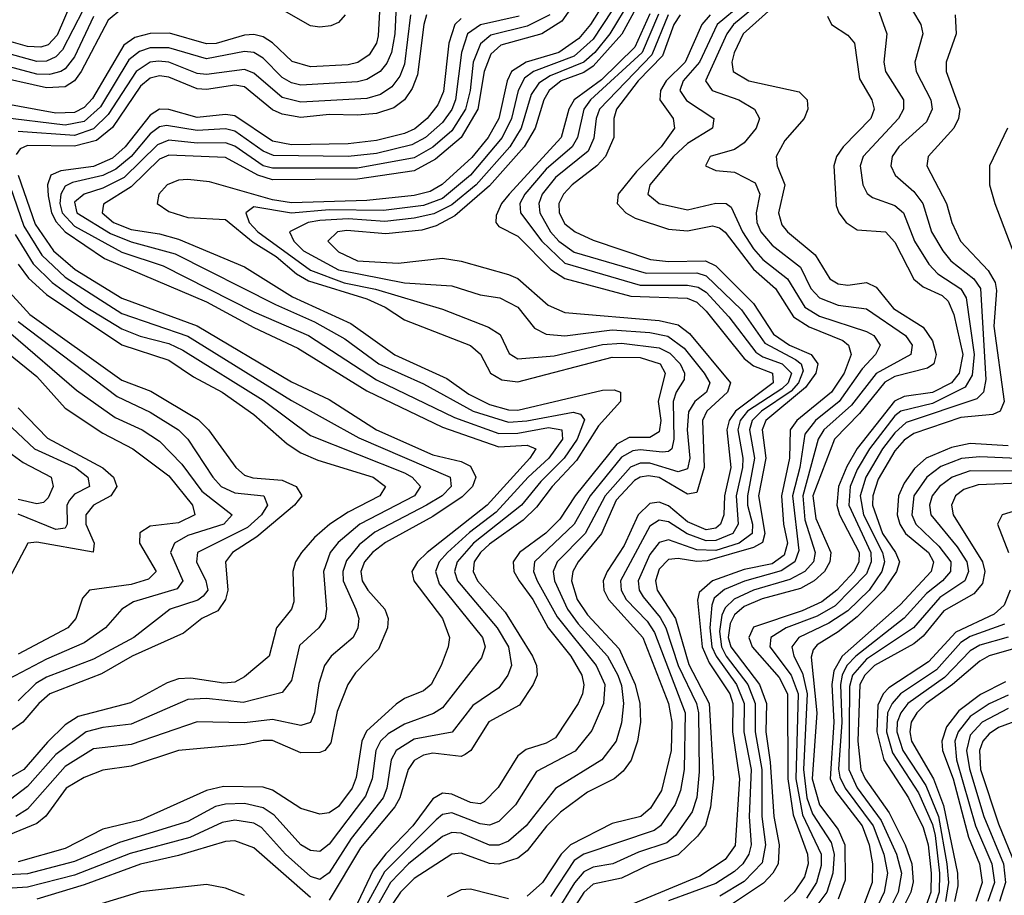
# Model space of a CAD drawing. Header units: inches. Extents: x 501365 to 657855, y 482276 to 547543.
# Tile 615 of 656: x 602593 to 604682, y 512883 to 514740. Entities that reach past the tile are written whole.
import ezdxf

# ---------------------------------------------------------------- set-up
doc = ezdxf.new("R2010")
doc.units = ezdxf.units.IN
doc.header["$MEASUREMENT"] = 0
doc.layers.add('A6501', color=7, linetype='Continuous')

msp = doc.modelspace()

# ---------------------------------------------------------------- linework, layer by layer
at = {"layer": 'A6501', "color": 5}
for points, elevation in [([(602732.8, 514847.2), (602672.9, 514707.1), (602653.5, 514686.5), (602638.5, 514681.5), (602610, 514683), (602550, 514700.2)], 3420), ([(603947.2, 514850), (603870.5, 514709.5), (603810, 514641.4), (603790, 514628.2), (603742.1, 514610), (603716.9, 514590), (603705.1, 514570), (603686.6, 514510), (603663.7, 514470), (603590, 514387.8), (603516.4, 514323.6), (603477.1, 514302.9), (603446.3, 514293.7), (603370, 514285.4), (603287.5, 514292.5), (603267.8, 514290), (603247.2, 514270), (603270, 514247.7), (603310, 514228.7), (603396.4, 514223.6), (603490, 514233.9), (603530, 514227.7), (603630, 514199.6), (603650, 514191), (603714.6, 514134.6), (603750, 514118.7), (603950, 514101.7), (603990, 514092.8), (604014.5, 514074.5), (604101.5, 513970), (604095.2, 513950), (604051.3, 513910), (604042.2, 513890), (604045.2, 513790), (604030, 513737.4), (604010, 513733.8), (603950, 513769.2), (603927.6, 513772.4), (603910, 513770), (603897.4, 513762.6), (603859, 513721), (603827.3, 513650), (603778.3, 513590), (603767, 513570), (603764, 513550), (603775.8, 513510), (603797.7, 513477.7), (603865.4, 513405.4), (603899, 513330), (603908.7, 513290), (603910.2, 513250), (603904.1, 513210), (603890.4, 513169.6), (603873.5, 513146.5), (603854.2, 513130), (603798, 513102), (603740.5, 513059.5), (603710.7, 513029.3), (603670, 512977), (603650, 512961.7), (603610, 512948.7), (603590, 512950.5), (603530, 512972.3), (603510, 512970), (603430, 512919), (603401, 512890), (603370, 512844)], 3780), ([(604383.3, 514850), (604432.9, 514710), (604426.5, 514650), (604430.1, 514630), (604468.2, 514570), (604468.5, 514550), (604457.6, 514530), (604382.9, 514450), (604376.7, 514430), (604382, 514390), (604391.2, 514371.2), (604402.7, 514362.7), (604450, 514345.8), (604468.3, 514330), (604491.8, 514270), (604521.7, 514221.7), (604541.2, 514201.2), (604590, 514168.8), (604601, 514150), (604617.9, 514030), (604613.7, 513986.3), (604599.1, 513960.9), (604530, 513925.8), (604462.7, 513910), (604450, 513899.8), (604396.4, 513830), (604370, 513786.3), (604355, 513750), (604352.1, 513710), (604398.9, 513610), (604400, 513590), (604390, 513564.8), (604323.1, 513496.9), (604284.8, 513475.2), (604219.6, 513450), (604187.1, 513430), (604184.7, 513410), (604230, 513350), (604244.5, 513310), (604240, 513130), (604253.9, 513053.9), (604293.8, 512970), (604293.6, 512946.4), (604283.6, 512910), (604262.8, 512877.2)], 4040), ([(602750, 514803.9), (602684.4, 514675.6), (602670, 514660.8), (602650, 514652.2), (602630, 514651.4), (602550, 514673)], 3440), ([(603780.6, 514790), (603743.3, 514736.6), (603701.1, 514710), (603614.4, 514685.6), (603593.1, 514666.9), (603578.4, 514630), (603565, 514550), (603530, 514489.8), (603475.8, 514444.2), (603430, 514419.6), (603310, 514401.6), (603130, 514400.3), (603098.9, 514410), (603030, 514447.5), (602910, 514452.8), (602890, 514444.1), (602830, 514385.4), (602771.3, 514348.7), (602768.7, 514330), (602792.4, 514310), (602830, 514295.1), (602890, 514285.7), (602930, 514274.2), (603070, 514215.7), (603172.1, 514152.1), (603295.6, 514095.6), (603389.2, 514029.2), (603499.3, 513979.3), (603545.9, 513945.9), (603590, 513923.8), (603630, 513912.5), (603650, 513911.7), (603830, 513954.1), (603854.6, 513954.6), (603867.7, 513950), (603868.2, 513930), (603821.6, 513878.5), (603774.6, 513805.4), (603723, 513750), (603690, 513705.9), (603661.6, 513678.4), (603590, 513627.8), (603570.6, 513610), (603557.7, 513590), (603555.2, 513570), (603564.6, 513550), (603623.4, 513483.4), (603681.5, 513390), (603689.8, 513370), (603690.9, 513350), (603683, 513330), (603653.7, 513286.3), (603588.9, 513251.1), (603550.2, 513189.8), (603538.4, 513181.6), (603530, 513177.6), (603470, 513184.7), (603450, 513180.4), (603430, 513168.6), (603417.5, 513150), (603399.8, 513090), (603389.1, 513070.9), (603316.5, 512983.5), (603250, 512872.7)], 3680), ([(603841.6, 514790), (603804.6, 514730), (603779.7, 514700.3), (603737.1, 514670), (603667.5, 514650), (603636.4, 514630), (603627.3, 514610), (603609.9, 514530), (603587, 514490), (603552.6, 514447.4), (603489.9, 514390.1), (603464.2, 514375.8), (603430, 514366.8), (603330, 514356.5), (603170, 514351.8), (603130, 514358.1), (602996.2, 514396.2), (602950, 514400.7), (602930, 514399.4), (602906.1, 514390), (602888.9, 514370), (602885.1, 514350), (602910, 514333.1), (602950, 514320.2), (603030, 514316.3), (603088.4, 514268.4), (603137.8, 514237.8), (603180.9, 514200.9), (603205.8, 514185.8), (603330, 514147.6), (603368.4, 514130), (603410, 514103.7), (603550, 514048.8), (603570.7, 514030.7), (603591.9, 513990), (603616.1, 513976.1), (603650, 513972.1), (603850, 514024.1), (603910, 514023.6), (603952.3, 514010), (603962.5, 513990), (603947.5, 513930), (603953.2, 513890), (603950, 513865.8), (603930, 513854), (603886.2, 513853.8), (603860.3, 513839.7), (603772.1, 513730), (603739.2, 513680.8), (603709.2, 513650.8), (603653.8, 513610), (603640.6, 513590), (603641.5, 513570), (603652.9, 513550), (603681.8, 513510), (603714.4, 513450), (603762.4, 513390), (603785.9, 513350), (603790.5, 513329.5), (603787.6, 513310), (603778.1, 513290), (603730, 513217.1), (603710, 513205.6), (603667.6, 513192.4), (603650, 513178.9), (603608.7, 513111.3), (603579, 513081), (603570, 513076.7), (603550, 513079.6), (603510, 513097.5), (603490, 513099.8), (603470, 513087.8), (603427.6, 513030), (603370, 512971.2), (603343.6, 512936.4), (603283.2, 512810)], 3720), ([(603870, 514790.5), (603810, 514698.7), (603770, 514662.3), (603683.4, 514630), (603664, 514616), (603651.2, 514590), (603636.8, 514530), (603617.1, 514490), (603549.6, 514410.4), (603490, 514360.5), (603450, 514345.8), (603364.9, 514335.1), (603250, 514336.5), (603169.8, 514329.8), (603090, 514342.9), (603073, 514330), (603080.4, 514310), (603098.8, 514290), (603210, 514208.5), (603281.7, 514181.7), (603348.5, 514168.5), (603490, 514125.7), (603588, 514088), (603612.6, 514072.6), (603631.9, 514031.9), (603650, 514020.5), (603726.9, 514026.9), (603830, 514051), (603870, 514053.8), (603950, 514043.8), (603972.7, 514032.7), (603994.4, 514010), (604003.6, 513990), (604003, 513977), (603986.1, 513950), (603979.9, 513930), (603981.4, 513850), (603976.6, 513830), (603970, 513824), (603957.1, 513822.9), (603910, 513828), (603894.4, 513825.6), (603870, 513811.8), (603803.7, 513730), (603769.6, 513670), (603685.8, 513590), (603683.3, 513570), (603691.3, 513550), (603733.4, 513473.4), (603816.3, 513370), (603834.7, 513330), (603831.7, 513290), (603807.2, 513232.8), (603771.5, 513188.5), (603690, 513145.5), (603645.4, 513074.6), (603610, 513039.4), (603590, 513031.8), (603570, 513034.5), (603510, 513057.8), (603490, 513054.1), (603477.1, 513042.9), (603367.4, 512932.6), (603324.7, 512855.3)], 3740), ([(603890, 514783.9), (603845.4, 514710), (603813.3, 514670), (603790.3, 514649.7), (603718.9, 514621.1), (603694.4, 514605.6), (603678.6, 514581.4), (603657, 514510), (603633.4, 514470), (603561.9, 514390), (603510, 514347), (603471.6, 514328.4), (603430, 514319), (603368.2, 514311.8), (603290, 514317.3), (603230, 514314.2), (603205.1, 514310), (603165.6, 514290), (603175.3, 514270), (603195.3, 514250), (603270, 514209.3), (603410, 514181.7), (603510, 514175.2), (603570, 514156.7), (603612.3, 514150), (603650, 514130.1), (603685.7, 514085.7), (603710, 514073), (603750, 514069.4), (603850, 514082.3), (603930, 514076.7), (603968.7, 514068.7), (604003.3, 514043.3), (604045.5, 513990), (604057.1, 513970), (604050.3, 513950), (604025.3, 513930), (604012, 513908), (604009.3, 513870), (604015.3, 513810), (604010, 513787.1), (603990, 513780.8), (603930, 513799.2), (603910, 513799.3), (603889, 513791), (603835.1, 513730), (603793, 513650), (603733.3, 513590), (603725.1, 513570), (603728, 513550), (603755.7, 513490), (603778.4, 513458.5), (603840.4, 513390), (603862.3, 513350), (603870, 513327.8), (603874.6, 513290), (603870, 513248.6), (603859.1, 513210), (603828.5, 513170), (603730.2, 513109.8), (603668.1, 513030), (603630, 512997.9), (603610, 512989.5), (603590, 512989.6), (603530, 513015.1), (603510, 513015.9), (603490, 513007.4), (603418.4, 512950), (603380, 512910), (603335.1, 512830)], 3760), ([(604126.2, 514773.8), (604073.2, 514730), (604035.7, 514650), (604001, 514610), (603994, 514590), (604008.3, 514568.3), (604065.8, 514530), (604063.3, 514510), (604010, 514477.6), (603980.2, 514450), (603930.4, 514390), (603926.1, 514370), (603950.1, 514350.1), (604010, 514336.7), (604070, 514350.6), (604092.1, 514350), (604102.6, 514342.6), (604126.7, 514290), (604150, 514253.7), (604170, 514231.6), (604222, 514190), (604258.8, 514130), (604290, 514111.3), (604390, 514078.4), (604405.5, 514070), (604419, 514050), (604408.6, 514030), (604380.4, 513999.6), (604332, 513930), (604281.5, 513890), (604259.1, 513860.9), (604248.2, 513790), (604232.5, 513730), (604246.1, 513613.9), (604237.7, 513590), (604209, 513571), (604131, 513549), (604088.5, 513531.5), (604066.9, 513513.1), (604061.4, 513498.6), (604057.4, 513450), (604061.9, 513410), (604070.6, 513390), (604113.7, 513330), (604130.1, 513290), (604129.7, 513230), (604145.1, 513150), (604140.6, 513050), (604144.9, 512990), (604140.2, 512970), (604127.8, 512950), (604110, 512933.8), (604070, 512908.2), (603970, 512871)], 3940), ([(604163.9, 514776.1), (604107.7, 514730), (604093.4, 514710), (604048.6, 514610), (604062.4, 514590), (604118.8, 514570), (604152.3, 514550), (604162.5, 514530), (604155.4, 514510), (604130, 514478.8), (604110, 514464.6), (604058.2, 514450), (604048.3, 514430), (604070, 514420.1), (604110, 514416.3), (604153.9, 514393.9), (604163.4, 514370), (604155.9, 514330), (604157.5, 514310), (604165.8, 514290), (604190, 514261.5), (604250, 514214.9), (604272, 514170), (604290, 514150.1), (604330, 514134.7), (604390, 514127), (604472.2, 514070), (604486.5, 514050), (604483.9, 514030), (604410, 513989.4), (604357.8, 513922.2), (604299.1, 513870), (604287.1, 513850), (604254.4, 513730), (604258.9, 513678.9), (604281.2, 513610), (604277.5, 513590), (604259.3, 513570), (604227.4, 513552.6), (604149.9, 513530.1), (604108.8, 513511.2), (604090, 513492.7), (604082.9, 513477.1), (604077.8, 513442.2), (604082, 513410), (604092.1, 513390), (604138.3, 513330), (604153.9, 513290), (604153.3, 513230), (604167.6, 513150), (604167.8, 513050), (604175.7, 512990), (604168.3, 512951.7), (604130, 512912.3), (604078.6, 512881.4)], 3960), ([(604469.6, 514789.6), (604505.3, 514730), (604509, 514710), (604492, 514650), (604495.5, 514630), (604526.6, 514570), (604528.8, 514550), (604516.9, 514523.1), (604458.1, 514470), (604444.4, 514450), (604441.4, 514430), (604450.5, 514410), (604490, 514375.2), (604509, 514350), (604527.5, 514290), (604551.6, 514250), (604568.7, 514228.7), (604617.8, 514190), (604631.5, 514170), (604643.3, 513976.7), (604637.7, 513950), (604623.9, 513936.1), (604474.3, 513885.7), (604450, 513863.9), (604423.8, 513830), (604388.4, 513770), (604376.3, 513730), (604383.4, 513690), (604423.9, 513610), (604427.8, 513590), (604422.4, 513570), (604395.2, 513530), (604350, 513486.3), (604310, 513460), (604246.1, 513430), (604231.4, 513410), (604235.8, 513390), (604254.2, 513354.2), (604264.1, 513310), (604256.2, 513150), (604263, 513090), (604275.5, 513055.5), (604314.9, 512994.9), (604321.1, 512970), (604318.4, 512930), (604305.4, 512890), (604275.8, 512850)], 4060), ([(602810, 514763.2), (602781, 514739), (602723.9, 514630), (602709.7, 514610.3), (602690, 514597.3), (602650, 514595.1), (602530, 514622.3)], 3480), ([(603718.2, 514750), (603670, 514725.9), (603593.1, 514706.9), (603571.1, 514688.9), (603555.3, 514650), (603549.2, 514590), (603539, 514550), (603510, 514504.2), (603470, 514469.8), (603430, 514446.9), (603310, 514425.3), (603130, 514424.7), (603110, 514430.1), (603050, 514471.3), (603030, 514478.4), (602970, 514477.8), (602910, 514484.4), (602885.4, 514474.6), (602814.7, 514405.3), (602770, 514382.7), (602730, 514370), (602710, 514353.2), (602714.9, 514330), (602786.2, 514286.2), (602830, 514268.9), (602923.4, 514243.4), (603136.2, 514136.2), (603219.1, 514099.1), (603283.4, 514063.4), (603355.2, 514010), (603450, 513967.9), (603555.5, 513910), (603630, 513886.7), (603669.5, 513889.5), (603767.6, 513907.6), (603783.3, 513903.2), (603791.3, 513891.3), (603775.7, 513850), (603748.4, 513810), (603699.2, 513760.8), (603657.8, 513710), (603555.8, 513630), (603521.4, 513590), (603515.9, 513570), (603521.9, 513550), (603606.6, 513450), (603630.2, 513410), (603636.5, 513370), (603629, 513350), (603610, 513322.7), (603554.5, 513285.5), (603511.1, 513228.9), (603430, 513213.9), (603391.8, 513190), (603381.6, 513170), (603372.5, 513110), (603364.3, 513090), (603296.3, 513003.7), (603250, 512930.9), (603238.1, 512921.9), (603230, 512916.8), (603210, 512922.9), (603157.3, 512970), (603106.7, 513026.7), (603090, 513035.8), (603050, 513042.1), (603022.9, 513037.1), (602954.2, 513005.8), (602828, 512972), (602710, 512925.6), (602610, 512900.2), (602543.9, 512896.1)], 3660), ([(603357.5, 514770), (603354.2, 514705.8), (603350, 514689.9), (603334.6, 514665.4), (603310.6, 514649.4), (603290, 514644), (603210, 514639.6), (603171.2, 514651.2), (603130, 514691.1), (603110, 514703.4), (603090, 514708.5), (603070, 514707.2), (603010, 514689.7), (602990, 514689), (602911.2, 514711.2), (602870, 514710.7), (602837.9, 514702.1), (602814.5, 514685.5), (602747.6, 514572.4), (602730, 514553.4), (602710, 514542.9), (602670, 514541.5), (602550, 514563.4)], 3520), ([(603391.8, 514770), (603389.2, 514710), (603382.3, 514670), (603372.6, 514647.4), (603358.3, 514630), (603330, 514612.8), (603310, 514607.9), (603190, 514601.2), (603170, 514605.7), (603150, 514617.6), (603110, 514658.1), (603090, 514670), (603070, 514672.1), (602990, 514656.5), (602910, 514680.4), (602870, 514680.2), (602847.3, 514672.7), (602825, 514655), (602764.6, 514555.4), (602730, 514524.1), (602690, 514516.5), (602550, 514533.1)], 3540), ([(603456.1, 514750), (603450.8, 514730), (603437.2, 514622.8), (603426.2, 514593.8), (603410, 514570), (603387, 514553), (603350, 514541.1), (603310, 514537.1), (603250, 514538.9), (603190, 514532.1), (603150, 514539.6), (603130, 514548.9), (603070, 514597.3), (603050, 514601.2), (602990, 514592.1), (602970, 514593.3), (602910, 514618.3), (602890, 514620.8), (602870, 514615.6), (602850, 514599.2), (602790, 514511.3), (602756.1, 514483.9), (602710, 514471.5), (602610, 514473.4), (602594.1, 514465.9), (602586, 514454)], 3580), ([(603422.7, 514750), (603410, 514645.4), (603399.6, 514620.4), (603382.7, 514597.3), (603358.8, 514581.2), (603330, 514572.7), (603190, 514565.3), (603150, 514574.9), (603090, 514626.8), (603070, 514634.4), (602990, 514623.6), (602970, 514625.8), (602910, 514650.1), (602887.9, 514652.1), (602870, 514649.6), (602840.5, 514630), (602781.4, 514538.6), (602750, 514508.1), (602710, 514494.5), (602590, 514502.9)], 3560), ([(603283.8, 514750), (603270, 514733.7), (603253.5, 514726.5), (603230, 514723.8), (603210, 514727), (603144.6, 514764.6)], 3480), ([(603930, 514752.1), (603898.5, 514681.5), (603827.6, 514612.4), (603769.4, 514570), (603758.1, 514550), (603741.8, 514490), (603631.5, 514370), (603615.6, 514350), (603604.3, 514324.3), (603603.6, 514310), (603610, 514301.2), (603650, 514281), (603720.3, 514210), (603750, 514190.8), (603890, 514153.9), (604009.5, 514149.5), (604030, 514140.9), (604050, 514121.7), (604130, 514021.3), (604150, 514006.1), (604190.3, 513990), (604192.1, 513970), (604111.9, 513910), (604098.5, 513890), (604093.5, 513870), (604101.7, 513790), (604088.4, 513730), (604087.2, 513690), (604080.4, 513670), (604070, 513661.8), (604050, 513658.2), (604010, 513675.3), (603970, 513709), (603950, 513716.8), (603930, 513713.9), (603905.6, 513690), (603875.5, 513624.5), (603839.7, 513570), (603831.5, 513550), (603832.3, 513530), (603842.2, 513510), (603915.3, 513430), (603969.9, 513289.9), (603977.1, 513250), (603975.5, 513190), (603954.9, 513105.1), (603931.9, 513068.1), (603910.8, 513050), (603850, 513035.1), (603761.7, 512990), (603742.1, 512970), (603702.7, 512910), (603670, 512881.2)], 3820), ([(603948.7, 514751.3), (603914.1, 514670), (603804.4, 514570), (603790, 514550.2), (603777, 514490), (603765.1, 514470), (603710, 514422.7), (603665, 514370), (603654.5, 514350), (603656.1, 514330), (603700.8, 514270), (603750, 514223.3), (603910, 514176.7), (604010, 514177.2), (604032.9, 514172.9), (604050, 514162.1), (604097.5, 514110), (604155, 514035), (604170, 514025), (604210.8, 514010), (604231, 513990), (604223.7, 513970), (604210, 513956.7), (604137.5, 513910), (604121.9, 513890), (604116.9, 513870), (604127.7, 513810), (604126.9, 513790), (604113.6, 513730), (604117.3, 513670), (604106.1, 513650), (604070, 513635.1), (604050, 513634.8), (604009.7, 513649.7), (603970, 513674.8), (603950, 513678.8), (603930, 513665.8), (603868.2, 513550), (603869.3, 513530), (603880, 513510), (603924.2, 513464.2), (603940.1, 513440.1), (604005.4, 513270), (604003.2, 513150), (603995, 513105), (603984.1, 513075.9), (603952.5, 513030), (603939.3, 513020.7), (603790, 512970.3), (603770, 512957), (603719.6, 512880.4)], 3840), ([(603969.1, 514750), (603934.4, 514665.6), (603823.3, 514550), (603816.1, 514530), (603811.2, 514488.8), (603799.1, 514460.9), (603730, 514404.9), (603701.9, 514370), (603694.5, 514350), (603697.1, 514330), (603719.1, 514290), (603736.9, 514270), (603770, 514247.1), (603922.6, 514202.6), (604030, 514202.9), (604050, 514196.8), (604124.4, 514124.4), (604174, 514054), (604239.2, 514019.2), (604251.1, 514010), (604255.2, 513995.2), (604245.9, 513970), (604230, 513951.8), (604166.8, 513910), (604147.5, 513890), (604141.9, 513870), (604151.9, 513810), (604137.2, 513730), (604137.3, 513710), (604148, 513670), (604147.4, 513650), (604119.9, 513630), (604070, 513614.4), (604030, 513615.6), (603970, 513636.9), (603950, 513631.2), (603930, 513605.9), (603905.5, 513550), (603907.6, 513530), (603915.8, 513515.8), (603952.4, 513472.4), (603964.3, 513450), (603990.1, 513370), (604028.9, 513290), (604033.2, 513270), (604034.9, 513145.1), (604029.9, 513090.1), (604019.9, 513060.1), (603984.3, 513010), (603965.9, 512994.1), (603905.8, 512974.2), (603851.7, 512950), (603810, 512942.5), (603790, 512933.1), (603770.3, 512909.7), (603730, 512844.4)], 3860), ([(603994.7, 514750), (603981.2, 514730), (603957, 514663), (603905.2, 514610), (603859.8, 514550), (603853.8, 514530), (603853.7, 514490), (603836.3, 514450), (603817.9, 514430), (603765.2, 514390), (603746.7, 514370), (603737.3, 514350), (603737.5, 514330), (603750, 514307.3), (603772, 514290), (603810, 514272.3), (603931.3, 514231.3), (603970, 514227.1), (604048.4, 514228.4), (604070, 514218), (604150, 514138.3), (604192.7, 514072.7), (604226.8, 514050), (604272.2, 514030), (604286.9, 514010), (604282.1, 513990), (604260.4, 513959.6), (604176.3, 513890), (604168.3, 513870), (604176, 513810), (604160.8, 513730), (604174, 513650), (604169.1, 513630.9), (604150, 513620.9), (604052, 513592), (604030, 513590.8), (603990, 513597.5), (603970, 513595.2), (603950, 513574.5), (603942.4, 513550), (603945.9, 513530), (603984.5, 513470), (604012.7, 513372.7), (604055.8, 513290), (604065, 513130), (604059.2, 513070), (604048.6, 513031.4), (604031.6, 513008.4), (603990, 512969.1), (603930, 512948), (603870, 512919.4), (603810, 512906.7), (603790, 512888.8), (603743.8, 512816.2)], 3880), ([(604058.1, 514750), (604040.8, 514730), (604005.1, 514650), (603964.8, 514610), (603952.5, 514590), (603951.6, 514570), (603979.9, 514530), (603982.3, 514510), (603954.5, 514470), (603902.2, 514417.8), (603863.3, 514370), (603860.6, 514350), (603879.2, 514330), (603899.2, 514319.2), (603970, 514295.4), (604010, 514292.1), (604063, 514303), (604078.2, 514298.2), (604090, 514289), (604150, 514211), (604196.6, 514170), (604234.7, 514110), (604268.3, 514088.3), (604339.5, 514059.5), (604351.4, 514050), (604357.5, 514030), (604342.1, 513990), (604315.3, 513950), (604241.7, 513890), (604227.7, 513870), (604226.2, 513810), (604209.5, 513730), (604213.8, 513670), (604221.9, 513630), (604215.4, 513604.6), (604190, 513586.2), (604130, 513574), (604063.3, 513550), (604034.6, 513525.4), (604031.3, 513508.7), (604041.4, 513410), (604056.3, 513376.3), (604099.7, 513310), (604106, 513290), (604105.3, 513230), (604120.2, 513130), (604111.5, 512988.5), (604090, 512958.9), (604036.1, 512923.9), (603894.9, 512865.1)], 3920), ([(604195.5, 514770), (604128.4, 514710), (604109.3, 514669.3), (604104.4, 514650), (604106.9, 514630), (604140.2, 514610), (604247.2, 514587.2), (604263.8, 514570), (604265.5, 514550), (604257.5, 514530), (604216.5, 514483.5), (604198.5, 514450), (604200.4, 514430), (604216.4, 514390), (604203.2, 514330), (604210, 514305.1), (604222.3, 514290), (604281.1, 514241.1), (604312, 514190), (604330, 514179.5), (604350, 514176.8), (604390, 514182.8), (604410, 514172.5), (604447.4, 514127.4), (604510, 514087.8), (604530, 514058.5), (604537.7, 514030), (604532.5, 514010), (604519.4, 514000.6), (604450, 513982.9), (604428.8, 513971.2), (604375, 513905), (604321.6, 513850), (604276.2, 513730), (604282.4, 513682.4), (604313.8, 513610), (604312, 513590), (604301, 513570), (604278.9, 513550), (604250, 513533.7), (604168.6, 513511.4), (604130, 513495.3), (604110, 513478.1), (604100.7, 513459.3), (604096.6, 513430), (604101.8, 513410), (604162.7, 513330), (604177.6, 513290), (604176.6, 513230), (604185.7, 513165.7), (604193.1, 513050), (604204.6, 512990), (604202.7, 512950), (604191.2, 512930), (604171, 512909), (604099.2, 512860.8)], 3980), ([(604577.9, 514750), (604579.7, 514710), (604559, 514650), (604559.1, 514630), (604588, 514550), (604585.1, 514530), (604575, 514510), (604520.5, 514450), (604517.8, 514430), (604559.4, 514350), (604571.1, 514310), (604589.5, 514270), (604647.7, 514207.7), (604662.4, 514182.4), (604665.9, 514165.9), (604659.9, 514090), (604681.6, 513930), (604673.5, 513910), (604657.5, 513902.5), (604590, 513896), (604490, 513862.2), (604470, 513848.1), (604450, 513825.7), (604414.5, 513765.5), (604403, 513730), (604402.8, 513710), (604423.7, 513650), (604451.6, 513610), (604459.6, 513590), (604453.4, 513570), (604426.8, 513530), (604370, 513473.4), (604330, 513441.7), (604285.5, 513414.5), (604276.4, 513403.6), (604272.2, 513387.8), (604284.4, 513270), (604274.5, 513130), (604290, 513074.8), (604330, 513022.6), (604343.9, 512990), (604344.6, 512915.4), (604330, 512875.1)], 4080), ([(603653, 514747), (603571, 514729), (603543.5, 514710), (603530.3, 514670), (603518.1, 514570), (603510, 514549.2), (603490, 514522), (603454, 514490), (603425.4, 514474.6), (603350, 514456.3), (603290, 514449.6), (603131.9, 514451.9), (603110, 514461.3), (603050, 514503.7), (603030, 514508.5), (602970, 514504.8), (602904.7, 514515.3), (602890, 514512.5), (602870, 514497.5), (602830, 514449.5), (602797.3, 514422.7), (602770, 514409.6), (602705.3, 514394.7), (602690, 514386.7), (602680.6, 514370), (602678.9, 514350), (602683.5, 514330), (602710, 514302.2), (602810, 514246.6), (602897.6, 514217.6), (603090, 514120.6), (603206.4, 514070), (603350, 513975.9), (603516.1, 513896.1), (603610, 513862.5), (603650, 513862.7), (603715.4, 513875.4), (603743.6, 513870), (603744.6, 513850), (603716, 513810), (603671.9, 513770), (603604.5, 513695.5), (603547.5, 513652.5), (603500.7, 513610), (603483.4, 513590), (603475.5, 513570), (603483.4, 513543.4), (603575.5, 513430), (603580.7, 513410), (603573.2, 513386.8), (603490, 513280.8), (603471.5, 513268.5), (603410, 513246.1), (603374.9, 513225.1), (603359.1, 513210), (603348.6, 513190), (603340.8, 513130), (603326.7, 513093.3), (603250, 512991.3), (603230, 512975.9), (603210, 512977.7), (603190, 512990.3), (603133.3, 513053.3), (603110, 513068.7), (603070, 513077.5), (603030, 513076.6), (603008.9, 513071.1), (602950, 513039.8), (602805, 512995), (602710, 512954.4), (602610, 512928.6), (602510, 512923.9)], 3640), ([(602750, 514746.4), (602710, 514661.4), (602690, 514635.3), (602681, 514630), (602656.5, 514623.5), (602630, 514624.5), (602550, 514645.8)], 3460), ([(603530, 514742.1), (603516.8, 514730), (603503.6, 514690), (603492.4, 514587.6), (603480.5, 514559.5), (603458, 514530), (603431.4, 514508.6), (603410, 514498.4), (603350, 514483.4), (603290, 514476.5), (603170, 514474.4), (603130, 514482.4), (603050, 514535.8), (603030, 514538.7), (602970, 514532.6), (602910, 514549.5), (602890, 514550), (602870, 514537.7), (602817.1, 514470), (602790, 514446), (602750, 514428.5), (602680.5, 514419.5), (602659.5, 514410), (602652.1, 514390), (602653.5, 514366.5), (602661.2, 514330), (602670.9, 514310.9), (602690, 514290.2), (602773.6, 514233.6), (602990, 514141.5), (603090, 514087.1), (603183.4, 514043.4), (603330, 513952.7), (603490, 513875.7), (603610, 513834), (603670, 513837.8), (603688.6, 513830), (603675.7, 513810), (603585.2, 513710), (603458.1, 513610), (603437.2, 513590), (603425.2, 513570), (603429.7, 513550), (603490.5, 513470), (603505.3, 513430), (603502.6, 513410), (603487.7, 513370), (603466, 513330), (603450, 513316.5), (603410, 513300.7), (603391.7, 513288.3), (603328.8, 513231.2), (603319.5, 513210), (603306.9, 513133.1), (603298.6, 513110), (603270, 513071.5), (603250, 513057.6), (603230, 513054.9), (603190, 513067.2), (603130, 513105.7), (603110, 513112.5), (603025.9, 513114.1), (602990, 513105.1), (602850, 513042.5), (602770, 513023.5), (602690, 512982.1), (602590, 512954.2)], 3620), ([(604307.3, 514747.3), (604315.8, 514730), (604350, 514707.3), (604364.6, 514690), (604374.7, 514614.7), (604400.8, 514570), (604406.1, 514550), (604399.2, 514530), (604340.1, 514470), (604326.1, 514450), (604320.7, 514430), (604325.7, 514345.7), (604330.8, 514330), (604346.5, 514310), (604370, 514294.5), (604430.2, 514290.2), (604450, 514268), (604489.9, 514189.9), (604510, 514173), (604550, 514154.7), (604562.9, 514142.9), (604575, 514115), (604593.9, 514030), (604586.5, 513990), (604570, 513970), (604530, 513949.2), (604470, 513941), (604449.3, 513930.7), (604369.7, 513830.3), (604348, 513792), (604330.4, 513750), (604326.7, 513710), (604332.5, 513690), (604374.5, 513610), (604373.6, 513590), (604363.5, 513570), (604326.6, 513530), (604294.8, 513505.2), (604253.6, 513486.4), (604150, 513451.8), (604140.5, 513430), (604147.6, 513410), (604204.7, 513344.7), (604222.4, 513310), (604223.1, 513130), (604234, 513054), (604264.7, 512970), (604266.2, 512950), (604258, 512922), (604236.6, 512890), (604215.1, 512870)], 4020), ([(604688.7, 514510), (604650.6, 514430), (604651, 514390), (604661.7, 514350), (604723.2, 514190)], 4120), ([(602550.5, 514449.5), (602602.2, 514302.2), (602640.3, 514240.3), (602690, 514194), (602810, 514116.5), (602950, 514068.7), (603170, 513932.1), (603312.8, 513852.8), (603506.9, 513770), (603508.5, 513750), (603489.5, 513730), (603456.5, 513710), (603346.9, 513653.1), (603313.7, 513626.3), (603286.7, 513593.3), (603279.2, 513570), (603279.9, 513550), (603306.5, 513490), (603312.5, 513470), (603311, 513450), (603301, 513430), (603254.3, 513390), (603239.9, 513370), (603227.9, 513332.1), (603219, 513270), (603210, 513249.2), (603190, 513243.2), (603130, 513255.5), (603070, 513249), (602970, 513250.8), (602830, 513202.6), (602750, 513193.8), (602690, 513156.3), (602610, 513066), (602585, 513050)], 3560), ([(602590, 514410), (602626.3, 514306.3), (602665.3, 514250), (602711.4, 514210), (602810, 514149.4), (602970, 514090.8), (603170, 513972.2), (603250, 513934.6), (603350.4, 513870.4), (603470, 513816.8), (603530, 513802.7), (603550, 513792.8), (603561.4, 513770), (603553.9, 513750), (603531.8, 513728.2), (603470, 513686.4), (603369.1, 513630.9), (603341.5, 513610), (603324.7, 513590), (603317.2, 513570), (603319.6, 513550), (603331.8, 513530), (603368.2, 513490), (603375, 513470), (603373.6, 513450), (603354.7, 513405.3), (603305.5, 513354.5), (603289.6, 513330.4), (603267.2, 513272.8), (603253.3, 513206.7), (603240.9, 513190), (603230, 513185.6), (603190, 513185.4), (603130, 513211.1), (603110, 513211.1), (603070, 513203.1), (602930, 513189.9), (602830, 513157.2), (602770, 513148.3), (602730, 513133), (602692.3, 513110), (602649, 513051), (602630, 513035.6), (602570, 513010.9)], 3580), ([(602584.1, 514284.1), (602621.8, 514221.8), (602662.4, 514182.4), (602732, 514132), (602810, 514084.3), (602848.8, 514068.8), (602910, 514052.9), (602939.2, 514039.2), (603110, 513933.2), (603210, 513858.2), (603410, 513778.8), (603425.9, 513770), (603443.7, 513750), (603431, 513730), (603314.7, 513670), (603269.1, 513630.9), (603251.7, 513610), (603237.7, 513570), (603244.2, 513490), (603241.7, 513470), (603227.7, 513450), (603187.2, 513412.8), (603170, 513338.5), (603150, 513313.4), (603067.8, 513292.2), (602990, 513300.1), (602950, 513298.3), (602830, 513246), (602770, 513239.2), (602734.2, 513230), (602670, 513181.3), (602610, 513113.6), (602573.7, 513086.3)], 3540), ([(602590, 514221.4), (602611.9, 514191.9), (602650, 514157.1), (602810, 514050.6), (602910, 514017.8), (602962.4, 513982.4), (603022.9, 513950), (603090, 513902.7), (603160.5, 513840.5), (603190, 513821), (603225.8, 513805.8), (603343.3, 513770), (603369.6, 513750), (603357.5, 513730), (603290, 513695.5), (603251.4, 513670), (603218.5, 513641.5), (603191.1, 513610), (603178.2, 513590), (603172.6, 513570), (603175, 513505.1), (603170, 513490), (603138, 513450), (603122.9, 513390), (603070, 513346), (603050, 513334.7), (603026.8, 513333.2), (602956.5, 513343.5), (602930, 513342), (602906.3, 513333.7), (602828.8, 513291.2), (602717.7, 513262.3), (602690, 513244.2), (602652.2, 513207.8), (602601.9, 513150), (602550, 513120.2)], 3520), ([(602557.5, 514177.5), (602614.7, 514114.7), (602810, 513975.5), (602871.8, 513951.8), (602972.2, 513892.2), (602993.6, 513870), (603051.6, 513790), (603070, 513773.7), (603088.3, 513768.3), (603150, 513763.2), (603180.1, 513750), (603191.9, 513730), (603176.1, 513710), (603096.7, 513643.3), (603045.2, 513610), (603029.7, 513590.3), (603035.2, 513530), (603030, 513510), (603013.9, 513486.1), (602979.8, 513470), (602941, 513439), (602832.3, 513390), (602767.3, 513352.7), (602657.4, 513310), (602634.2, 513290), (602600.3, 513250), (602570, 513228.8)], 3480), ([(602590, 514099.8), (602800.5, 513940.5), (602870, 513907.3), (602930.1, 513870), (602950.4, 513850), (603002.8, 513770), (603021.1, 513750), (603050, 513736.2), (603111.4, 513730), (603119.1, 513710), (603106.1, 513690), (603076.7, 513663.3), (602970.5, 513610), (602968.3, 513590), (602988.2, 513550), (602992.7, 513530), (602982.9, 513517.1), (602971.2, 513508.8), (602912.5, 513490), (602835.5, 513430), (602750, 513383.6), (602650, 513345.7), (602627.8, 513332.2), (602590, 513295.1)], 3460), ([(602574.5, 514074.5), (602714.1, 513954.1), (602796.1, 513896.1), (602853.3, 513870), (602890, 513845.8), (602937.2, 513797.2), (602979.8, 513739.8), (603044, 513690), (603026.7, 513670), (602950, 513645.8), (602921.8, 513630), (602913.3, 513610), (602939.2, 513550), (602927.2, 513532.8), (602834.6, 513505.4), (602810.1, 513490), (602775.7, 513450), (602730, 513418.3), (602650, 513384.1), (602570, 513341.2)], 3440), ([(602570, 514032.3), (602630, 513983.1), (602690, 513916.2), (602770, 513863.1), (602833.5, 513830), (602910, 513772.6), (602960.1, 513710), (602964.8, 513690), (602930, 513672.8), (602870, 513666.1), (602848.4, 513651.6), (602847.6, 513630), (602882.6, 513570), (602866.9, 513553.1), (602830, 513542.4), (602741.7, 513530), (602726.6, 513513.4), (602712.2, 513470), (602695.4, 513450), (602590, 513394.7)], 3420), ([(602590, 513916.8), (602652.5, 513852.5), (602770, 513789.7), (602792.1, 513770), (602799.5, 513750), (602786.5, 513730), (602749.7, 513710), (602733.5, 513690), (602733.4, 513670), (602751.6, 513630), (602749.5, 513610.5), (602630, 513631.9), (602610.5, 513629.5), (602570, 513551.9)], 3380), ([(602565.4, 513885.4), (602624.7, 513830), (602711.6, 513790), (602738.2, 513770), (602741.5, 513750), (602710, 513733.9), (602699, 513721), (602693.1, 513710), (602694.2, 513670), (602690, 513661.3), (602670, 513658.4), (602590, 513691.2)], 3360), ([(604690, 513836.4), (604610, 513840.8), (604570, 513832.6), (604516.6, 513810), (604491.9, 513788.1), (604470, 513757.3), (604457.5, 513730), (604454.9, 513690), (604460.4, 513670), (604472.8, 513650), (604521.5, 513610), (604532, 513590), (604527.1, 513570), (604461, 513499), (604338.5, 513390), (604320.8, 513359.2), (604316.3, 513330), (604320.5, 513250), (604312.5, 513130), (604323.7, 513103.7), (604380.4, 513030), (604395.4, 512990), (604402.5, 512950), (604402.1, 512910), (604379.2, 512850)], 4120), ([(602570, 513823.4), (602600.9, 513800.9), (602660.3, 513770), (602664.7, 513750), (602654, 513726), (602643.7, 513716.2), (602630, 513713.4), (602590, 513722.3)], 3340), ([(604710, 513809.4), (604630, 513812.8), (604591, 513809), (604547.5, 513792.5), (604517.5, 513770), (604490, 513730), (604486.3, 513690), (604494.5, 513670), (604543.1, 513623.1), (604568.4, 513590), (604567.8, 513570), (604551.2, 513550), (604516.9, 513523.1), (604469.5, 513470.5), (604367.1, 513390), (604348.1, 513370), (604338.5, 513350), (604334.8, 513330), (604337.8, 513250), (604330.4, 513150.5), (604333.3, 513133.3), (604344.2, 513110), (604403.7, 513030), (604426.4, 512970), (604434.7, 512930), (604427, 512890), (604402.3, 512837.7)], 4140), ([(604710, 513782.5), (604610, 513783), (604571.2, 513770), (604544.7, 513750), (604529.4, 513730), (604523.3, 513710), (604526.5, 513690), (604582.3, 513622.3), (604602.5, 513590), (604605.9, 513570), (604598.7, 513550), (604545.6, 513514.4), (604489.7, 513450.3), (604390, 513383.9), (604360.1, 513350), (604354, 513326), (604352, 513150), (604370, 513110.9), (604421.2, 513041.3), (604453.6, 512970), (604464.3, 512930), (604456.8, 512890), (604427.5, 512830)], 4160), ([(604750, 513758.1), (604626.5, 513753.5), (604596.3, 513743.7), (604578.5, 513730), (604570, 513710), (604573.5, 513690), (604636.2, 513590), (604640.7, 513570), (604636.1, 513543.9), (604617.7, 513522.3), (604553.8, 513486.2), (604510, 513432.8), (604490, 513416.2), (604407.1, 513370), (604386.1, 513350), (604376, 513330), (604371.1, 513210), (604377.9, 513150), (604387.3, 513130), (604438.2, 513058.2), (604471.9, 512990), (604486, 512950), (604488.5, 512911.5), (604484, 512890), (604454.1, 512830)], 4180), ([(604710, 513700.1), (604677.8, 513690), (604667.4, 513670), (604690.9, 513610)], 4220), ([(604694.8, 513530), (604681.5, 513498.5), (604660.7, 513479.3), (604579.1, 513440.9), (604521.6, 513378.4), (604437.2, 513322.8), (604425.2, 513310), (604413.7, 513286.3), (604411.4, 513230), (604426.7, 513170), (604478.9, 513090), (604510, 513026.8), (604520.4, 512990), (604527, 512930), (604526.3, 512890), (604511.8, 512850)], 4220), ([(604682.2, 513457.8), (604610, 513432), (604590, 513418.9), (604538.6, 513361.4), (604462.2, 513310), (604444, 513290), (604434.2, 513270), (604432.2, 513230), (604444.9, 513184.9), (604499.9, 513100.1), (604530, 513033.4), (604535.8, 513010), (604544.5, 512930), (604544.1, 512890), (604530.9, 512850)], 4240), ([(604690, 513430.6), (604630, 513413.4), (604610, 513401.2), (604555, 513345), (604477.4, 513290), (604462.4, 513270), (604454.6, 513250), (604454.2, 513230), (604466.9, 513190), (604516, 513116), (604542.8, 513050), (604560.1, 512950), (604563.8, 512910), (604557.2, 512870)], 4260), ([(604711.5, 513408.5), (604650, 513391), (604630, 513379.5), (604572.2, 513330), (604516.2, 513290), (604496.6, 513270), (604484.9, 513250), (604481.4, 513230), (604485.6, 513210), (604531.8, 513130), (604553.3, 513073.3), (604582.6, 512930), (604583.4, 512903.4), (604576.2, 512870)], 4280), ([(604684.5, 513335.5), (604631.4, 513308.6), (604585.6, 513274.4), (604559.6, 513240.3), (604549.9, 513210.1), (604550.7, 513190), (604574, 513130), (604606.2, 513006.2), (604629.6, 512950), (604635, 512910), (604621.5, 512870)], 4320), ([(604690, 513307.4), (604650, 513289.4), (604610, 513262), (604584.3, 513230), (604577.2, 513210), (604581, 513170), (604621.3, 513030), (604655.9, 512950), (604661, 512910), (604647, 512870)], 4340), ([(604690, 513279), (604634.9, 513250), (604610, 513222.8), (604601.9, 513190), (604608.5, 513151.5), (604638.8, 513050), (604680.1, 512950), (604684.4, 512910), (604672.1, 512870)], 4360), ([(604710, 513253.8), (604670, 513238.6), (604650, 513225.6), (604636.3, 513210), (604629.3, 513190), (604631.7, 513150), (604670, 513034.3), (604704.8, 512950)], 4380), ([(603210, 512878.7), (603090, 512984), (603050, 512998.4), (603030, 512997), (602930, 512967.3), (602850, 512949.4), (602730, 512905.3), (602630, 512875.1)], 3680), ([(603070, 512882.6), (603030, 512897.9), (602990, 512906), (602850, 512890.7), (602750, 512859.8)], 3720), ([(603630, 512875.6), (603550, 512896.2), (603530, 512894.4), (603500.3, 512879.7)], 3820)]:
    msp.add_lwpolyline(points, dxfattribs=dict(at, elevation=elevation))

doc.saveas('drawing.dxf')
